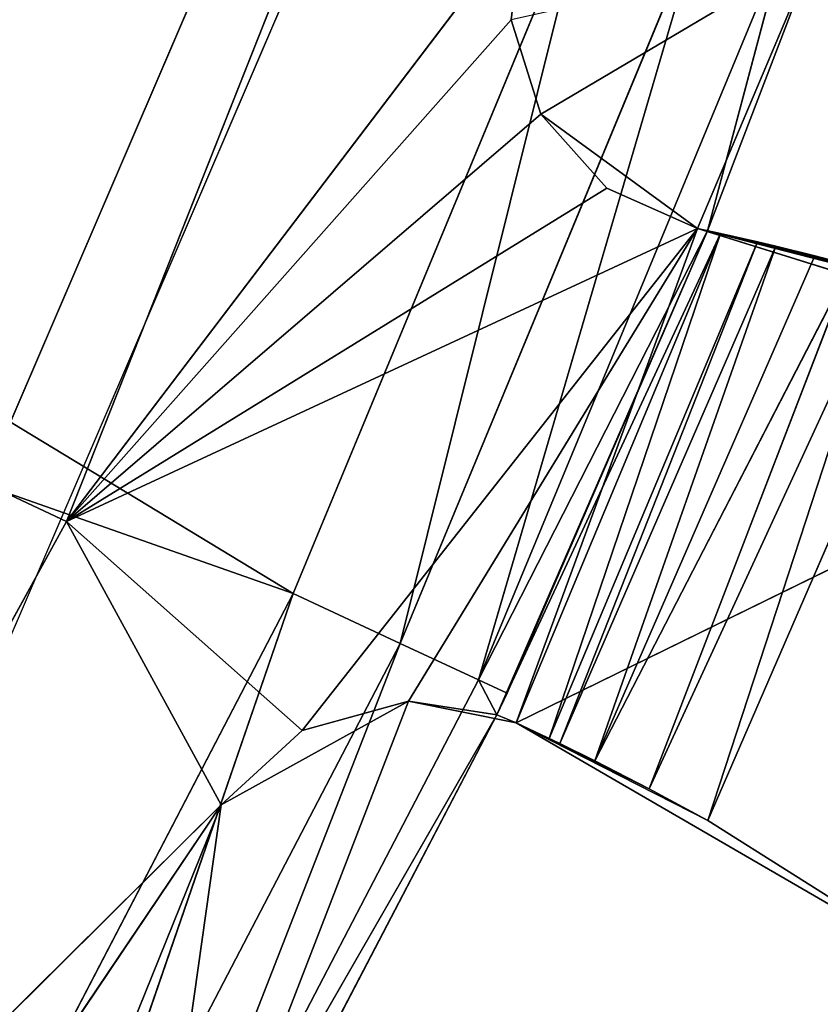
# Model space of a CAD drawing. Extents: x 0 to 110, y -110 to 0.
# Tile 1026 of 1056: x 88.28 to 91.67, y -72.8 to -68.63. Entities that reach past the tile are written whole.
import ezdxf

# ---------------------------------------------------------------- set-up
doc = ezdxf.new("R2010")
doc.units = 0
doc.header["$LTSCALE"] = 25.4
doc.layers.get('0').update_dxf_attribs({"color": 13, "linetype": 'CONTINUOUS'})

# ---------------------------------------------------------------- blocks, each defined once
blk = doc.blocks.new('REFLECTOR-LED-GU10-ES111-D')
at = {"color": 18}
for p, q in [((85.788, 56, 76.9234), (89.1344, 56, 71.9557)), ((89.1344, 46, 71.9557), (85.788, 56, 76.9234)), ((89.1344, 46, 71.9557), (85.788, 56, 76.9234)), ((85.788, 56, 76.9234), (89.1344, 56, 71.9557)), ((89.1344, 56, 71.9557), (86.2401, 56, 74.8256)), ((89.1344, 56, 71.9557), (86.2401, 56, 74.8256)), ((88.4786, 56, 70.7538), (86.2401, 56, 74.8256)), ((86.2401, 56, 74.8256), (88.4786, 47, 70.7538)), ((86.2401, 56, 74.8256), (88.4786, 47, 70.7538)), ((88.4786, 56, 70.7538), (86.2401, 56, 74.8256)), ((89.3592, 55, 67.7252), (87.8955, 56, 71.136)), ((89.3592, 55, 67.7252), (87.8955, 56, 71.136)), ((89.3592, 56, 67.7252), (87.8955, 56, 71.136)), ((89.3592, 56, 67.7252), (87.8955, 56, 71.136)), ((90.4892, 56, 69.0266), (88.4786, 56, 70.7538)), ((88.4786, 56, 70.7538), (90.7691, 56, 69.3405)), ((88.4786, 56, 70.7538), (90.7691, 56, 69.3405)), ((88.4786, 56, 70.7538), (91.1533, 56, 69.5115)), ((90.3631, 56, 68.6255), (88.4786, 56, 70.7538)), ((90.4892, 56, 69.0266), (88.4786, 56, 70.7538)), ((90.3631, 56, 68.6255), (88.4786, 56, 70.7538)), ((90.4131, 56, 68.2079), (88.4786, 56, 70.7538)), ((90.4131, 56, 68.2079), (88.4786, 56, 70.7538)), ((90.1891, 56, 66.4336), (88.4786, 56, 70.7538)), ((89.1344, 56, 71.9557), (88.4786, 56, 70.7538)), ((89.1344, 56, 71.9557), (88.4786, 56, 70.7538)), ((89.4782, 56, 71.6402), (88.4786, 56, 70.7538)), ((89.4782, 56, 71.6402), (88.4786, 56, 70.7538)), ((88.4786, 56, 70.7538), (91.1533, 56, 69.5115)), ((88.4786, 56, 70.7538), (88.4786, 47, 70.7538)), ((88.4786, 56, 70.7538), (88.4786, 47, 70.7538)), ((88.4786, 56, 70.7538), (90.1891, 47, 66.4336)), ((88.4786, 56, 70.7538), (90.1891, 47, 66.4336)), ((90.1891, 56, 66.4336), (88.4786, 56, 70.7538)), ((89.1344, 56, 71.9557), (89.4782, 56, 71.6402)), ((89.4782, 56, 71.6402), (89.1344, 46, 71.9557)), ((89.4782, 56, 71.6402), (89.1344, 46, 71.9557)), ((89.1344, 56, 71.9557), (89.4782, 56, 71.6402)), ((89.1344, 56, 71.9557), (89.1344, 46, 71.9557)), ((89.1344, 56, 71.9557), (89.1344, 46, 71.9557)), ((89.4782, 56, 71.6402), (91.1533, 56, 69.5115)), ((89.4782, 56, 71.6402), (91.1533, 56, 69.5115)), ((89.4782, 56, 71.6402), (89.9278, 56, 71.5151)), ((89.9278, 56, 71.5151), (89.4782, 46, 71.6402)), ((89.9278, 56, 71.5151), (89.4782, 46, 71.6402)), ((89.4782, 56, 71.6402), (89.9278, 56, 71.5151)), ((89.4782, 56, 71.6402), (89.4782, 46, 71.6402)), ((89.4782, 56, 71.6402), (89.4782, 46, 71.6402)), ((89.9278, 56, 71.5151), (91.1533, 56, 69.5115)), ((89.9278, 56, 71.5151), (91.1533, 56, 69.5115)), ((89.9278, 56, 71.5151), (90.3852, 56, 71.6076)), ((89.9278, 56, 71.5151), (90.3852, 56, 71.6076)), ((89.9278, 56, 71.5151), (90.3852, 53.4116, 71.6076)), ((89.9278, 56, 71.5151), (90.3852, 53.4116, 71.6076)), ((89.9278, 56, 71.5151), (90.3031, 53, 71.5738)), ((89.9278, 56, 71.5151), (90.3031, 53, 71.5738)), ((89.9278, 56, 71.5151), (89.9278, 46, 71.5151)), ((89.9278, 56, 71.5151), (89.9278, 46, 71.5151)), ((90.4892, 56, 69.0266), (90.3631, 56, 68.6255)), ((90.3631, 56, 68.6255), (90.4131, 56, 68.2079)), ((90.3631, 56, 68.6255), (90.4131, 56, 68.2079)), ((90.3631, 56, 68.6255), (90.3631, 46, 68.6255)), ((90.3631, 56, 68.6255), (90.3631, 46, 68.6255)), ((90.3631, 56, 68.6255), (90.4892, 46, 69.0266)), ((90.3631, 56, 68.6255), (90.4892, 46, 69.0266)), ((90.4892, 56, 69.0266), (90.3631, 56, 68.6255)), ((91.1533, 56, 69.5115), (90.3852, 56, 71.6076)), ((90.3852, 56, 71.6076), (93.2994, 56, 70.1785)), ((90.3852, 56, 71.6076), (93.2994, 56, 70.1785)), ((90.3852, 56, 71.6076), (92.3112, 56, 72.7258)), ((91.1533, 56, 69.5115), (90.3852, 56, 71.6076)), ((90.3852, 53.4116, 71.6076), (90.3852, 56, 71.6076)), ((90.5246, 53.6532, 71.6734), (90.3852, 56, 71.6076)), ((90.3852, 53.4116, 71.6076), (90.3852, 56, 71.6076)), ((90.5246, 53.6532, 71.6734), (90.3852, 56, 71.6076)), ((90.5697, 53.7071, 71.6952), (90.3852, 56, 71.6076)), ((90.5697, 53.7071, 71.6952), (90.3852, 56, 71.6076)), ((90.7178, 53.8404, 71.7683), (90.3852, 56, 71.6076)), ((90.3852, 56, 71.6076), (92.3112, 56, 72.7258)), ((90.3852, 56, 71.6076), (91.1972, 54, 72.0223)), ((90.3852, 56, 71.6076), (91.1972, 54, 72.0223)), ((90.3852, 56, 71.6076), (90.9487, 53.9593, 71.8872)), ((90.3852, 56, 71.6076), (90.9487, 53.9593, 71.8872)), ((90.7178, 53.8404, 71.7683), (90.3852, 56, 71.6076)), ((90.7691, 56, 69.3405), (90.4892, 56, 69.0266)), ((90.4892, 56, 69.0266), (90.4892, 46, 69.0266)), ((90.4892, 56, 69.0266), (90.4892, 46, 69.0266)), ((90.4892, 56, 69.0266), (90.7691, 46, 69.3405)), ((90.4892, 56, 69.0266), (90.7691, 46, 69.3405)), ((90.7691, 56, 69.3405), (90.4892, 56, 69.0266)), ((91.1533, 56, 69.5115), (90.7691, 56, 69.3405)), ((90.7691, 56, 69.3405), (90.7691, 46, 69.3405)), ((90.7691, 56, 69.3405), (90.7691, 46, 69.3405)), ((90.7691, 56, 69.3405), (91.1533, 46, 69.5115)), ((90.7691, 56, 69.3405), (91.1533, 46, 69.5115)), ((91.1533, 56, 69.5115), (90.7691, 56, 69.3405)), ((93.2994, 56, 70.1785), (91.1533, 56, 69.5115)), ((92.1721, 54, 69.7729), (91.1533, 56, 69.5115)), ((91.1533, 56, 69.5115), (93.2994, 54, 70.1785)), ((92.1721, 54, 69.7729), (91.1533, 56, 69.5115)), ((91.9522, 53.9736, 69.7083), (91.1533, 56, 69.5115)), ((91.9522, 53.9736, 69.7083), (91.1533, 56, 69.5115)), ((91.8023, 53.9239, 69.6669), (91.1533, 56, 69.5115)), ((91.6503, 53.8425, 69.6271), (91.1533, 56, 69.5115)), ((91.8023, 53.9239, 69.6669), (91.1533, 56, 69.5115)), ((91.6503, 53.8425, 69.6271), (91.1533, 56, 69.5115)), ((91.4853, 53.7072, 69.5862), (91.1533, 56, 69.5115)), ((91.4853, 53.7072, 69.5862), (91.1533, 56, 69.5115)), ((91.4079, 53.6186, 69.5679), (91.1533, 56, 69.5115)), ((91.1533, 46, 69.5115), (91.1533, 56, 69.5115)), ((91.1533, 56, 69.5115), (91.196, 53, 69.5206)), ((91.1533, 56, 69.5115), (91.196, 53, 69.5206)), ((91.1533, 56, 69.5115), (91.2508, 53.3277, 69.5324)), ((91.1533, 56, 69.5115), (91.2508, 53.3277, 69.5324)), ((91.4079, 53.6186, 69.5679), (91.1533, 56, 69.5115)), ((93.2994, 56, 70.1785), (91.1533, 56, 69.5115)), ((91.1533, 56, 69.5115), (93.2994, 54, 70.1785)), ((91.1533, 46, 69.5115), (91.1533, 56, 69.5115)), ((92.3112, 56, 72.7258), (91.1972, 54, 72.0223)), ((92.3112, 56, 72.7258), (91.1972, 54, 72.0223)), ((87.8955, 55, 71.136), (89.3592, 55, 67.7252)), ((87.8955, 55, 71.136), (89.3592, 55, 67.7252)), ((91.1972, 54, 72.0223), (90.9487, 53.9593, 71.8872)), ((91.1972, 54, 72.0223), (90.9487, 53.9593, 71.8872)), ((92.3112, 54, 72.7258), (91.1972, 54, 72.0223)), ((91.1972, 54, 72.0223), (92.1721, 54, 69.7729)), ((91.1972, 54, 72.0223), (92.1721, 54, 69.7729)), ((91.1972, 54, 72.0223), (91.9522, 53.9736, 69.7083)), ((91.1972, 54, 72.0223), (91.9522, 53.9736, 69.7083)), ((92.3112, 54, 72.7258), (91.1972, 54, 72.0223)), ((90.9487, 53.9593, 71.8872), (90.7178, 53.8404, 71.7683)), ((90.9487, 53.9593, 71.8872), (90.7178, 53.8404, 71.7683)), ((90.9487, 53.9593, 71.8872), (91.9522, 53.9736, 69.7083)), ((90.9487, 53.9593, 71.8872), (91.9522, 53.9736, 69.7083)), ((90.9487, 53.9593, 71.8872), (91.8023, 53.9239, 69.6669)), ((90.9487, 53.9593, 71.8872), (91.8023, 53.9239, 69.6669)), ((90.7178, 53.8404, 71.7683), (91.8023, 53.9239, 69.6669)), ((90.7178, 53.8404, 71.7683), (91.8023, 53.9239, 69.6669)), ((91.6503, 53.8425, 69.6271), (91.8023, 53.9239, 69.6669)), ((91.6503, 53.8425, 69.6271), (91.8023, 53.9239, 69.6669)), ((90.7178, 53.8404, 71.7683), (90.5697, 53.7071, 71.6952)), ((90.7178, 53.8404, 71.7683), (90.5697, 53.7071, 71.6952)), ((90.7178, 53.8404, 71.7683), (91.6503, 53.8425, 69.6271)), ((90.7178, 53.8404, 71.7683), (91.6503, 53.8425, 69.6271)), ((91.4853, 53.7072, 69.5862), (90.7178, 53.8404, 71.7683)), ((91.4853, 53.7072, 69.5862), (90.7178, 53.8404, 71.7683)), ((91.4853, 53.7072, 69.5862), (91.6503, 53.8425, 69.6271)), ((91.4853, 53.7072, 69.5862), (91.6503, 53.8425, 69.6271)), ((90.5697, 53.7071, 71.6952), (90.5246, 53.6532, 71.6734)), ((90.5697, 53.7071, 71.6952), (90.5246, 53.6532, 71.6734)), ((91.4853, 53.7072, 69.5862), (90.5697, 53.7071, 71.6952)), ((91.4853, 53.7072, 69.5862), (90.5697, 53.7071, 71.6952)), ((91.4079, 53.6186, 69.5679), (90.5697, 53.7071, 71.6952)), ((91.4079, 53.6186, 69.5679), (90.5697, 53.7071, 71.6952)), ((91.4079, 53.6186, 69.5679), (91.4853, 53.7072, 69.5862)), ((91.4079, 53.6186, 69.5679), (91.4853, 53.7072, 69.5862)), ((90.5246, 53.6532, 71.6734), (90.3852, 53.4116, 71.6076)), ((90.5246, 53.6532, 71.6734), (90.3852, 53.4116, 71.6076)), ((91.2508, 53.3277, 69.5324), (90.5246, 53.6532, 71.6734)), ((91.2508, 53.3277, 69.5324), (90.5246, 53.6532, 71.6734)), ((91.4079, 53.6186, 69.5679), (90.5246, 53.6532, 71.6734)), ((91.4079, 53.6186, 69.5679), (90.5246, 53.6532, 71.6734)), ((91.2508, 53.3277, 69.5324), (91.4079, 53.6186, 69.5679)), ((91.2508, 53.3277, 69.5324), (91.4079, 53.6186, 69.5679)), ((90.3852, 53.4116, 71.6076), (90.3031, 53, 71.5738)), ((90.3852, 53.4116, 71.6076), (90.3031, 53, 71.5738)), ((91.2508, 53.3277, 69.5324), (90.3852, 53.4116, 71.6076)), ((91.2508, 53.3277, 69.5324), (90.3852, 53.4116, 71.6076)), ((91.2508, 53.3277, 69.5324), (90.3031, 53, 71.5738)), ((91.2508, 53.3277, 69.5324), (90.3031, 53, 71.5738)), ((91.196, 53, 69.5206), (91.2508, 53.3277, 69.5324)), ((91.196, 53, 69.5206), (91.2508, 53.3277, 69.5324)), ((90.3031, 53, 71.5738), (89.9278, 46, 71.5151)), ((90.3031, 53, 71.5738), (89.9278, 46, 71.5151)), ((91.196, 53, 69.5206), (90.3031, 53, 71.5738)), ((90.3031, 53, 71.5738), (90.346, 46, 71.4821)), ((90.3031, 53, 71.5738), (90.346, 46, 71.4821)), ((90.3031, 53, 71.5738), (90.3031, 46, 71.5738)), ((91.196, 53, 69.5206), (90.3031, 53, 71.5738)), ((90.3031, 53, 71.5738), (90.3031, 46, 71.5738)), ((91.196, 53, 69.5206), (90.346, 46, 71.4821)), ((91.196, 53, 69.5206), (90.346, 46, 71.4821)), ((91.1533, 46, 69.5115), (91.196, 53, 69.5206)), ((91.1533, 46, 69.5115), (91.196, 53, 69.5206)), ((91.196, 46, 69.5206), (91.196, 53, 69.5206)), ((91.196, 46, 69.5206), (91.196, 53, 69.5206)), ((88.4786, 47, 70.7538), (55, 47, 55)), ((88.4786, 47, 70.7538), (55, 47, 55)), ((88.4786, 47, 70.7538), (86.2401, 47, 74.8256)), ((88.4786, 47, 70.7538), (86.2401, 47, 74.8256)), ((90.1891, 47, 66.4336), (88.4786, 47, 70.7538)), ((90.1891, 47, 66.4336), (88.4786, 47, 70.7538)), ((85.788, 46, 76.9234), (89.1344, 46, 71.9557)), ((85.788, 46, 76.9234), (89.1344, 46, 71.9557)), ((89.1344, 46, 71.9557), (86.9469, 46, 77.3695)), ((89.1344, 46, 71.9557), (86.9469, 46, 77.3695)), ((90.3031, 46, 71.5738), (88.659, 45.5, 74.433)), ((90.3031, 46, 71.5738), (88.659, 45.5, 74.433)), ((90.3031, 46, 71.5738), (88.775, 46, 74.5)), ((89.9278, 46, 71.5151), (88.775, 46, 74.5)), ((90.3031, 46, 71.5738), (88.775, 46, 74.5)), ((89.9278, 46, 71.5151), (88.775, 46, 74.5)), ((89.1344, 46, 71.9557), (88.775, 46, 74.5)), ((89.1344, 46, 71.9557), (88.775, 46, 74.5)), ((89.1344, 46, 71.9557), (89.4782, 46, 71.6402)), ((89.1344, 46, 71.9557), (89.4782, 46, 71.6402)), ((89.1344, 46, 71.9557), (89.9278, 46, 71.5151)), ((89.1344, 46, 71.9557), (89.9278, 46, 71.5151)), ((89.4782, 46, 71.6402), (89.9278, 46, 71.5151)), ((89.4782, 46, 71.6402), (89.9278, 46, 71.5151)), ((89.9278, 46, 71.5151), (90.3031, 46, 71.5738)), ((89.9278, 46, 71.5151), (90.3031, 46, 71.5738)), ((91.196, 46, 69.5206), (90.2246, 45.5, 71.4255)), ((90.346, 46, 71.4821), (90.2246, 45.5, 71.4255)), ((91.196, 46, 69.5206), (90.2246, 45.5, 71.4255)), ((90.346, 46, 71.4821), (90.2246, 45.5, 71.4255)), ((90.3031, 46, 71.5738), (90.2246, 45.5, 71.4255)), ((90.3031, 46, 71.5738), (90.2246, 45.5, 71.4255)), ((90.3031, 46, 71.5738), (90.346, 46, 71.4821)), ((90.3031, 46, 71.5738), (90.346, 46, 71.4821)), ((90.346, 46, 71.4821), (91.196, 46, 69.5206)), ((90.346, 46, 71.4821), (91.196, 46, 69.5206)), ((90.4892, 46, 69.0266), (90.3631, 46, 68.6255)), ((90.4892, 46, 69.0266), (90.3631, 46, 68.6255)), ((90.7691, 46, 69.3405), (90.4892, 46, 69.0266)), ((91.1533, 46, 69.5115), (90.4892, 46, 69.0266)), ((90.7691, 46, 69.3405), (90.4892, 46, 69.0266)), ((91.1533, 46, 69.5115), (90.4892, 46, 69.0266)), ((91.648, 46, 68.3388), (90.4892, 46, 69.0266)), ((91.648, 46, 68.3388), (90.4892, 46, 69.0266)), ((91.1533, 46, 69.5115), (90.7691, 46, 69.3405)), ((91.1533, 46, 69.5115), (90.7691, 46, 69.3405)), ((91.196, 46, 69.5206), (91.1533, 46, 69.5115)), ((91.196, 46, 69.5206), (91.1533, 46, 69.5115)), ((91.648, 46, 68.3388), (91.1533, 46, 69.5115)), ((91.648, 46, 68.3388), (91.1533, 46, 69.5115)), ((91.648, 46, 68.3388), (91.196, 46, 69.5206)), ((91.196, 46, 69.5206), (91.5221, 45.5, 68.293)), ((91.196, 46, 69.5206), (91.5221, 45.5, 68.293)), ((91.648, 46, 68.3388), (91.196, 46, 69.5206)), ((88.659, 45.5, 74.433), (90.2246, 45.5, 71.4255)), ((89.8929, 45.134, 71.2708), (88.659, 45.5, 74.433)), ((89.8929, 45.134, 71.2708), (88.659, 45.5, 74.433)), ((88.659, 45.5, 74.433), (90.2246, 45.5, 71.4255)), ((89.8929, 45.134, 71.2708), (90.2246, 45.5, 71.4255)), ((89.8929, 45.134, 71.2708), (90.2246, 45.5, 71.4255)), ((90.2246, 45.5, 71.4255), (91.5221, 45.5, 68.293)), ((91.1782, 45.134, 68.1678), (90.2246, 45.5, 71.4255)), ((91.1782, 45.134, 68.1678), (90.2246, 45.5, 71.4255)), ((90.2246, 45.5, 71.4255), (91.5221, 45.5, 68.293)), ((88.342, 45.134, 74.25), (89.8929, 45.134, 71.2708)), ((89.4397, 45, 71.0595), (88.342, 45.134, 74.25)), ((89.4397, 45, 71.0595), (88.342, 45.134, 74.25)), ((88.342, 45.134, 74.25), (89.8929, 45.134, 71.2708)), ((89.4397, 45, 71.0595), (89.8929, 45.134, 71.2708)), ((89.4397, 45, 71.0595), (89.8929, 45.134, 71.2708)), ((89.8929, 45.134, 71.2708), (91.1782, 45.134, 68.1678)), ((90.7083, 45, 67.9968), (89.8929, 45.134, 71.2708)), ((90.7083, 45, 67.9968), (89.8929, 45.134, 71.2708)), ((89.8929, 45.134, 71.2708), (91.1782, 45.134, 68.1678)), ((89.4397, 45, 71.0595), (77.0878, 45, 66.7102)), ((89.4397, 45, 71.0595), (77.0878, 45, 66.7102)), ((78.2244, 45, 64.2535), (89.4397, 45, 71.0595)), ((78.2244, 45, 64.2535), (89.4397, 45, 71.0595)), ((89.4397, 45, 71.0595), (87.909, 45, 74)), ((89.4397, 45, 71.0595), (87.909, 45, 74)), ((90.7083, 45, 67.9968), (89.4397, 45, 71.0595)), ((90.7083, 45, 67.9968), (89.4397, 45, 71.0595))]:
    blk.add_line(p, q, dxfattribs=at)
at = {"color": 7}
blk.add_line((88.2188, 47.5, 71.2946), (89.6968, 47.5, 67.8503), dxfattribs=at)
at = {"color": 18}
mesh = blk.add_polyface(dxfattribs=at)
corners = [(87.8955, 56, 71.136), (89.3592, 56, 67.7252), (85.1917, 56, 67.0295)]
mesh.append_faces([[corners[k] for k in face] for face in [(0, 1, 2)]], dxfattribs={"color": 18})
mesh = blk.add_polyface(dxfattribs=at)
corners = [(85.788, 56, 76.9234), (89.1344, 56, 71.9557), (86.2401, 56, 74.8256)]
mesh.append_faces([[corners[k] for k in face] for face in [(0, 1, 2)]], dxfattribs={"color": 18})
mesh = blk.add_polyface(dxfattribs=at)
corners = [(85.788, 56, 76.9234), (85.788, 46, 76.9234), (89.1344, 46, 71.9557)]
mesh.append_faces([[corners[k] for k in face] for face in [(0, 1, 2)]], dxfattribs={"color": 18})
mesh = blk.add_polyface(dxfattribs=at)
corners = [(85.788, 56, 76.9234), (89.1344, 46, 71.9557), (89.1344, 56, 71.9557)]
mesh.append_faces([[corners[k] for k in face] for face in [(0, 1, 2)]], dxfattribs={"color": 18})
mesh = blk.add_polyface(dxfattribs=at)
corners = [(86.2401, 56, 74.8256), (89.1344, 56, 71.9557), (88.4786, 56, 70.7538)]
mesh.append_faces([[corners[k] for k in face] for face in [(0, 1, 2)]], dxfattribs={"color": 18})
mesh = blk.add_polyface(dxfattribs=at)
corners = [(86.2401, 56, 74.8256), (88.4786, 47, 70.7538), (86.2401, 47, 74.8256)]
mesh.append_faces([[corners[k] for k in face] for face in [(0, 1, 2)]], dxfattribs={"color": 18})
mesh = blk.add_polyface(dxfattribs=at)
corners = [(88.4786, 56, 70.7538), (88.4786, 47, 70.7538), (86.2401, 56, 74.8256)]
mesh.append_faces([[corners[k] for k in face] for face in [(0, 1, 2)]], dxfattribs={"color": 18})
mesh = blk.add_polyface(dxfattribs=at)
corners = [(87.8955, 56, 71.136), (87.8955, 55, 71.136), (89.3592, 55, 67.7252)]
mesh.append_faces([[corners[k] for k in face] for face in [(0, 1, 2)]], dxfattribs={"color": 18})
mesh = blk.add_polyface(dxfattribs=at)
corners = [(87.8955, 56, 71.136), (89.3592, 55, 67.7252), (89.3592, 56, 67.7252)]
mesh.append_faces([[corners[k] for k in face] for face in [(0, 1, 2)]], dxfattribs={"color": 18})
mesh = blk.add_polyface(dxfattribs=at)
corners = [(88.4786, 56, 70.7538), (90.7691, 56, 69.3405), (90.4892, 56, 69.0266)]
mesh.append_faces([[corners[k] for k in face] for face in [(0, 1, 2)]], dxfattribs={"color": 18})
mesh = blk.add_polyface(dxfattribs=at)
corners = [(88.4786, 56, 70.7538), (91.1533, 56, 69.5115), (90.7691, 56, 69.3405)]
mesh.append_faces([[corners[k] for k in face] for face in [(0, 1, 2)]], dxfattribs={"color": 18})
mesh = blk.add_polyface(dxfattribs=at)
corners = [(88.4786, 56, 70.7538), (90.4892, 56, 69.0266), (90.3631, 56, 68.6255)]
mesh.append_faces([[corners[k] for k in face] for face in [(0, 1, 2)]], dxfattribs={"color": 18})
mesh = blk.add_polyface(dxfattribs=at)
corners = [(88.4786, 56, 70.7538), (90.3631, 56, 68.6255), (90.4131, 56, 68.2079)]
mesh.append_faces([[corners[k] for k in face] for face in [(0, 1, 2)]], dxfattribs={"color": 18})
mesh = blk.add_polyface(dxfattribs=at)
corners = [(88.4786, 56, 70.7538), (90.4131, 56, 68.2079), (90.1891, 56, 66.4336)]
mesh.append_faces([[corners[k] for k in face] for face in [(0, 1, 2)]], dxfattribs={"color": 18})
mesh = blk.add_polyface(dxfattribs=at)
corners = [(89.1344, 56, 71.9557), (89.4782, 56, 71.6402), (88.4786, 56, 70.7538)]
mesh.append_faces([[corners[k] for k in face] for face in [(0, 1, 2)]], dxfattribs={"color": 18})
mesh = blk.add_polyface(dxfattribs=at)
corners = [(89.4782, 56, 71.6402), (91.1533, 56, 69.5115), (88.4786, 56, 70.7538)]
mesh.append_faces([[corners[k] for k in face] for face in [(0, 1, 2)]], dxfattribs={"color": 18})
mesh = blk.add_polyface(dxfattribs=at)
corners = [(88.4786, 56, 70.7538), (90.1891, 47, 66.4336), (88.4786, 47, 70.7538)]
mesh.append_faces([[corners[k] for k in face] for face in [(0, 1, 2)]], dxfattribs={"color": 18})
mesh = blk.add_polyface(dxfattribs=at)
corners = [(90.1891, 56, 66.4336), (90.1891, 47, 66.4336), (88.4786, 56, 70.7538)]
mesh.append_faces([[corners[k] for k in face] for face in [(0, 1, 2)]], dxfattribs={"color": 18})
mesh = blk.add_polyface(dxfattribs=at)
corners = [(89.4782, 56, 71.6402), (89.1344, 46, 71.9557), (89.4782, 46, 71.6402)]
mesh.append_faces([[corners[k] for k in face] for face in [(0, 1, 2)]], dxfattribs={"color": 18})
mesh = blk.add_polyface(dxfattribs=at)
corners = [(89.4782, 56, 71.6402), (89.1344, 56, 71.9557), (89.1344, 46, 71.9557)]
mesh.append_faces([[corners[k] for k in face] for face in [(0, 1, 2)]], dxfattribs={"color": 18})
mesh = blk.add_polyface(dxfattribs=at)
corners = [(89.4782, 56, 71.6402), (89.9278, 56, 71.5151), (91.1533, 56, 69.5115)]
mesh.append_faces([[corners[k] for k in face] for face in [(0, 1, 2)]], dxfattribs={"color": 18})
mesh = blk.add_polyface(dxfattribs=at)
corners = [(89.9278, 56, 71.5151), (89.4782, 46, 71.6402), (89.9278, 46, 71.5151)]
mesh.append_faces([[corners[k] for k in face] for face in [(0, 1, 2)]], dxfattribs={"color": 18})
mesh = blk.add_polyface(dxfattribs=at)
corners = [(89.9278, 56, 71.5151), (89.4782, 56, 71.6402), (89.4782, 46, 71.6402)]
mesh.append_faces([[corners[k] for k in face] for face in [(0, 1, 2)]], dxfattribs={"color": 18})
mesh = blk.add_polyface(dxfattribs=at)
corners = [(90.3852, 56, 71.6076), (91.1533, 56, 69.5115), (89.9278, 56, 71.5151)]
mesh.append_faces([[corners[k] for k in face] for face in [(0, 1, 2)]], dxfattribs={"color": 18})
mesh = blk.add_polyface(dxfattribs=at)
corners = [(90.3852, 56, 71.6076), (89.9278, 56, 71.5151), (90.3852, 53.4116, 71.6076)]
mesh.append_faces([[corners[k] for k in face] for face in [(0, 1, 2)]], dxfattribs={"color": 18})
mesh = blk.add_polyface(dxfattribs=at)
corners = [(90.3852, 53.4116, 71.6076), (89.9278, 56, 71.5151), (90.3031, 53, 71.5738)]
mesh.append_faces([[corners[k] for k in face] for face in [(0, 1, 2)]], dxfattribs={"color": 18})
mesh = blk.add_polyface(dxfattribs=at)
corners = [(90.3031, 53, 71.5738), (89.9278, 56, 71.5151), (89.9278, 46, 71.5151)]
mesh.append_faces([[corners[k] for k in face] for face in [(0, 1, 2)]], dxfattribs={"color": 18})
mesh = blk.add_polyface(dxfattribs=at)
corners = [(90.3631, 56, 68.6255), (90.3631, 46, 68.6255), (90.4131, 56, 68.2079)]
mesh.append_faces([[corners[k] for k in face] for face in [(0, 1, 2)]], dxfattribs={"color": 18})
mesh = blk.add_polyface(dxfattribs=at)
corners = [(90.3631, 56, 68.6255), (90.4892, 46, 69.0266), (90.3631, 46, 68.6255)]
mesh.append_faces([[corners[k] for k in face] for face in [(0, 1, 2)]], dxfattribs={"color": 18})
mesh = blk.add_polyface(dxfattribs=at)
corners = [(90.4892, 56, 69.0266), (90.4892, 46, 69.0266), (90.3631, 56, 68.6255)]
mesh.append_faces([[corners[k] for k in face] for face in [(0, 1, 2)]], dxfattribs={"color": 18})
mesh = blk.add_polyface(dxfattribs=at)
corners = [(90.3852, 56, 71.6076), (93.2994, 56, 70.1785), (91.1533, 56, 69.5115)]
mesh.append_faces([[corners[k] for k in face] for face in [(0, 1, 2)]], dxfattribs={"color": 18})
mesh = blk.add_polyface(dxfattribs=at)
corners = [(92.3112, 56, 72.7258), (93.2994, 56, 70.1785), (90.3852, 56, 71.6076)]
mesh.append_faces([[corners[k] for k in face] for face in [(0, 1, 2)]], dxfattribs={"color": 18})
mesh = blk.add_polyface(dxfattribs=at)
corners = [(90.5246, 53.6532, 71.6734), (90.3852, 56, 71.6076), (90.3852, 53.4116, 71.6076)]
mesh.append_faces([[corners[k] for k in face] for face in [(0, 1, 2)]], dxfattribs={"color": 18})
mesh = blk.add_polyface(dxfattribs=at)
corners = [(90.5697, 53.7071, 71.6952), (90.3852, 56, 71.6076), (90.5246, 53.6532, 71.6734)]
mesh.append_faces([[corners[k] for k in face] for face in [(0, 1, 2)]], dxfattribs={"color": 18})
mesh = blk.add_polyface(dxfattribs=at)
corners = [(90.7178, 53.8404, 71.7683), (90.3852, 56, 71.6076), (90.5697, 53.7071, 71.6952)]
mesh.append_faces([[corners[k] for k in face] for face in [(0, 1, 2)]], dxfattribs={"color": 18})
mesh = blk.add_polyface(dxfattribs=at)
corners = [(92.3112, 56, 72.7258), (90.3852, 56, 71.6076), (91.1972, 54, 72.0223)]
mesh.append_faces([[corners[k] for k in face] for face in [(0, 1, 2)]], dxfattribs={"color": 18})
mesh = blk.add_polyface(dxfattribs=at)
corners = [(91.1972, 54, 72.0223), (90.3852, 56, 71.6076), (90.9487, 53.9593, 71.8872)]
mesh.append_faces([[corners[k] for k in face] for face in [(0, 1, 2)]], dxfattribs={"color": 18})
mesh = blk.add_polyface(dxfattribs=at)
corners = [(90.9487, 53.9593, 71.8872), (90.3852, 56, 71.6076), (90.7178, 53.8404, 71.7683)]
mesh.append_faces([[corners[k] for k in face] for face in [(0, 1, 2)]], dxfattribs={"color": 18})
mesh = blk.add_polyface(dxfattribs=at)
corners = [(90.4892, 56, 69.0266), (90.7691, 46, 69.3405), (90.4892, 46, 69.0266)]
mesh.append_faces([[corners[k] for k in face] for face in [(0, 1, 2)]], dxfattribs={"color": 18})
mesh = blk.add_polyface(dxfattribs=at)
corners = [(90.7691, 56, 69.3405), (90.7691, 46, 69.3405), (90.4892, 56, 69.0266)]
mesh.append_faces([[corners[k] for k in face] for face in [(0, 1, 2)]], dxfattribs={"color": 18})
mesh = blk.add_polyface(dxfattribs=at)
corners = [(91.1533, 46, 69.5115), (90.7691, 46, 69.3405), (90.7691, 56, 69.3405)]
mesh.append_faces([[corners[k] for k in face] for face in [(0, 1, 2)]], dxfattribs={"color": 18})
mesh = blk.add_polyface(dxfattribs=at)
corners = [(91.1533, 46, 69.5115), (90.7691, 56, 69.3405), (91.1533, 56, 69.5115)]
mesh.append_faces([[corners[k] for k in face] for face in [(0, 1, 2)]], dxfattribs={"color": 18})
mesh = blk.add_polyface(dxfattribs=at)
corners = [(93.2994, 54, 70.1785), (92.1721, 54, 69.7729), (91.1533, 56, 69.5115)]
mesh.append_faces([[corners[k] for k in face] for face in [(0, 1, 2)]], dxfattribs={"color": 18})
mesh = blk.add_polyface(dxfattribs=at)
corners = [(92.1721, 54, 69.7729), (91.9522, 53.9736, 69.7083), (91.1533, 56, 69.5115)]
mesh.append_faces([[corners[k] for k in face] for face in [(0, 1, 2)]], dxfattribs={"color": 18})
mesh = blk.add_polyface(dxfattribs=at)
corners = [(91.9522, 53.9736, 69.7083), (91.8023, 53.9239, 69.6669), (91.1533, 56, 69.5115)]
mesh.append_faces([[corners[k] for k in face] for face in [(0, 1, 2)]], dxfattribs={"color": 18})
mesh = blk.add_polyface(dxfattribs=at)
corners = [(91.8023, 53.9239, 69.6669), (91.6503, 53.8425, 69.6271), (91.1533, 56, 69.5115)]
mesh.append_faces([[corners[k] for k in face] for face in [(0, 1, 2)]], dxfattribs={"color": 18})
mesh = blk.add_polyface(dxfattribs=at)
corners = [(91.6503, 53.8425, 69.6271), (91.4853, 53.7072, 69.5862), (91.1533, 56, 69.5115)]
mesh.append_faces([[corners[k] for k in face] for face in [(0, 1, 2)]], dxfattribs={"color": 18})
mesh = blk.add_polyface(dxfattribs=at)
corners = [(91.4853, 53.7072, 69.5862), (91.4079, 53.6186, 69.5679), (91.1533, 56, 69.5115)]
mesh.append_faces([[corners[k] for k in face] for face in [(0, 1, 2)]], dxfattribs={"color": 18})
mesh = blk.add_polyface(dxfattribs=at)
corners = [(91.196, 53, 69.5206), (91.1533, 46, 69.5115), (91.1533, 56, 69.5115)]
mesh.append_faces([[corners[k] for k in face] for face in [(0, 1, 2)]], dxfattribs={"color": 18})
mesh = blk.add_polyface(dxfattribs=at)
corners = [(91.2508, 53.3277, 69.5324), (91.196, 53, 69.5206), (91.1533, 56, 69.5115)]
mesh.append_faces([[corners[k] for k in face] for face in [(0, 1, 2)]], dxfattribs={"color": 18})
mesh = blk.add_polyface(dxfattribs=at)
corners = [(91.4079, 53.6186, 69.5679), (91.2508, 53.3277, 69.5324), (91.1533, 56, 69.5115)]
mesh.append_faces([[corners[k] for k in face] for face in [(0, 1, 2)]], dxfattribs={"color": 18})
mesh = blk.add_polyface(dxfattribs=at)
corners = [(93.2994, 54, 70.1785), (91.1533, 56, 69.5115), (93.2994, 56, 70.1785)]
mesh.append_faces([[corners[k] for k in face] for face in [(0, 1, 2)]], dxfattribs={"color": 18})
mesh = blk.add_polyface(dxfattribs=at)
corners = [(92.3112, 56, 72.7258), (91.1972, 54, 72.0223), (92.3112, 54, 72.7258)]
mesh.append_faces([[corners[k] for k in face] for face in [(0, 1, 2)]], dxfattribs={"color": 18})
mesh = blk.add_polyface(dxfattribs=at)
corners = [(83.7141, 55, 70.2233), (85.1917, 55, 67.0295), (89.3592, 55, 67.7252)]
mesh.append_faces([[corners[k] for k in face] for face in [(0, 1, 2)]], dxfattribs={"color": 18})
mesh = blk.add_polyface(dxfattribs=at)
corners = [(87.8955, 55, 71.136), (83.7141, 55, 70.2233), (89.3592, 55, 67.7252)]
mesh.append_faces([[corners[k] for k in face] for face in [(0, 1, 2)]], dxfattribs={"color": 18})
mesh = blk.add_polyface(dxfattribs=at)
corners = [(91.1972, 54, 72.0223), (90.9487, 53.9593, 71.8872), (91.9522, 53.9736, 69.7083)]
mesh.append_faces([[corners[k] for k in face] for face in [(0, 1, 2)]], dxfattribs={"color": 18})
mesh = blk.add_polyface(dxfattribs=at)
corners = [(92.3112, 54, 72.7258), (91.1972, 54, 72.0223), (92.1721, 54, 69.7729)]
mesh.append_faces([[corners[k] for k in face] for face in [(0, 1, 2)]], dxfattribs={"color": 18})
mesh = blk.add_polyface(dxfattribs=at)
corners = [(91.1972, 54, 72.0223), (91.9522, 53.9736, 69.7083), (92.1721, 54, 69.7729)]
mesh.append_faces([[corners[k] for k in face] for face in [(0, 1, 2)]], dxfattribs={"color": 18})
mesh = blk.add_polyface(dxfattribs=at)
corners = [(90.9487, 53.9593, 71.8872), (90.7178, 53.8404, 71.7683), (91.8023, 53.9239, 69.6669)]
mesh.append_faces([[corners[k] for k in face] for face in [(0, 1, 2)]], dxfattribs={"color": 18})
mesh = blk.add_polyface(dxfattribs=at)
corners = [(90.9487, 53.9593, 71.8872), (91.8023, 53.9239, 69.6669), (91.9522, 53.9736, 69.7083)]
mesh.append_faces([[corners[k] for k in face] for face in [(0, 1, 2)]], dxfattribs={"color": 18})
mesh = blk.add_polyface(dxfattribs=at)
corners = [(90.7178, 53.8404, 71.7683), (91.6503, 53.8425, 69.6271), (91.8023, 53.9239, 69.6669)]
mesh.append_faces([[corners[k] for k in face] for face in [(0, 1, 2)]], dxfattribs={"color": 18})
mesh = blk.add_polyface(dxfattribs=at)
corners = [(90.7178, 53.8404, 71.7683), (90.5697, 53.7071, 71.6952), (91.4853, 53.7072, 69.5862)]
mesh.append_faces([[corners[k] for k in face] for face in [(0, 1, 2)]], dxfattribs={"color": 18})
mesh = blk.add_polyface(dxfattribs=at)
corners = [(90.7178, 53.8404, 71.7683), (91.4853, 53.7072, 69.5862), (91.6503, 53.8425, 69.6271)]
mesh.append_faces([[corners[k] for k in face] for face in [(0, 1, 2)]], dxfattribs={"color": 18})
mesh = blk.add_polyface(dxfattribs=at)
corners = [(90.5697, 53.7071, 71.6952), (90.5246, 53.6532, 71.6734), (91.4079, 53.6186, 69.5679)]
mesh.append_faces([[corners[k] for k in face] for face in [(0, 1, 2)]], dxfattribs={"color": 18})
mesh = blk.add_polyface(dxfattribs=at)
corners = [(91.4853, 53.7072, 69.5862), (90.5697, 53.7071, 71.6952), (91.4079, 53.6186, 69.5679)]
mesh.append_faces([[corners[k] for k in face] for face in [(0, 1, 2)]], dxfattribs={"color": 18})
mesh = blk.add_polyface(dxfattribs=at)
corners = [(90.5246, 53.6532, 71.6734), (90.3852, 53.4116, 71.6076), (91.2508, 53.3277, 69.5324)]
mesh.append_faces([[corners[k] for k in face] for face in [(0, 1, 2)]], dxfattribs={"color": 18})
mesh = blk.add_polyface(dxfattribs=at)
corners = [(90.5246, 53.6532, 71.6734), (91.2508, 53.3277, 69.5324), (91.4079, 53.6186, 69.5679)]
mesh.append_faces([[corners[k] for k in face] for face in [(0, 1, 2)]], dxfattribs={"color": 18})
mesh = blk.add_polyface(dxfattribs=at)
corners = [(90.3852, 53.4116, 71.6076), (90.3031, 53, 71.5738), (91.2508, 53.3277, 69.5324)]
mesh.append_faces([[corners[k] for k in face] for face in [(0, 1, 2)]], dxfattribs={"color": 18})
mesh = blk.add_polyface(dxfattribs=at)
corners = [(91.2508, 53.3277, 69.5324), (90.3031, 53, 71.5738), (91.196, 53, 69.5206)]
mesh.append_faces([[corners[k] for k in face] for face in [(0, 1, 2)]], dxfattribs={"color": 18})
mesh = blk.add_polyface(dxfattribs=at)
corners = [(90.3031, 53, 71.5738), (89.9278, 46, 71.5151), (90.3031, 46, 71.5738)]
mesh.append_faces([[corners[k] for k in face] for face in [(0, 1, 2)]], dxfattribs={"color": 18})
mesh = blk.add_polyface(dxfattribs=at)
corners = [(90.3031, 53, 71.5738), (90.346, 46, 71.4821), (91.196, 53, 69.5206)]
mesh.append_faces([[corners[k] for k in face] for face in [(0, 1, 2)]], dxfattribs={"color": 18})
mesh = blk.add_polyface(dxfattribs=at)
corners = [(90.3031, 53, 71.5738), (90.3031, 46, 71.5738), (90.346, 46, 71.4821)]
mesh.append_faces([[corners[k] for k in face] for face in [(0, 1, 2)]], dxfattribs={"color": 18})
mesh = blk.add_polyface(dxfattribs=at)
corners = [(91.196, 53, 69.5206), (90.346, 46, 71.4821), (91.196, 46, 69.5206)]
mesh.append_faces([[corners[k] for k in face] for face in [(0, 1, 2)]], dxfattribs={"color": 18})
mesh = blk.add_polyface(dxfattribs=at)
corners = [(91.196, 46, 69.5206), (91.1533, 46, 69.5115), (91.196, 53, 69.5206)]
mesh.append_faces([[corners[k] for k in face] for face in [(0, 1, 2)]], dxfattribs={"color": 18})
at = {"color": 7}
mesh = blk.add_polyface(dxfattribs=at)
corners = [(88.2188, 47.5, 71.2946), (89.6968, 47.5, 67.8503), (55, 47.5, 55)]
mesh.append_faces([[corners[k] for k in face] for face in [(0, 1, 2)]], dxfattribs={"color": 7})
at = {"color": 18}
mesh = blk.add_polyface(dxfattribs=at)
corners = [(86.2401, 47, 74.8256), (88.4786, 47, 70.7538), (55, 47, 55)]
mesh.append_faces([[corners[k] for k in face] for face in [(0, 1, 2)]], dxfattribs={"color": 18})
mesh = blk.add_polyface(dxfattribs=at)
corners = [(88.4786, 47, 70.7538), (90.1891, 47, 66.4336), (55, 47, 55)]
mesh.append_faces([[corners[k] for k in face] for face in [(0, 1, 2)]], dxfattribs={"color": 18})
mesh = blk.add_polyface(dxfattribs=at)
corners = [(86.9469, 46, 77.3695), (89.1344, 46, 71.9557), (85.788, 46, 76.9234)]
mesh.append_faces([[corners[k] for k in face] for face in [(0, 1, 2)]], dxfattribs={"color": 18})
mesh = blk.add_polyface(dxfattribs=at)
corners = [(86.9469, 46, 77.3695), (88.775, 46, 74.5), (89.1344, 46, 71.9557)]
mesh.append_faces([[corners[k] for k in face] for face in [(0, 1, 2)]], dxfattribs={"color": 18})
mesh = blk.add_polyface(dxfattribs=at)
corners = [(90.3031, 46, 71.5738), (88.659, 45.5, 74.433), (90.2246, 45.5, 71.4255)]
mesh.append_faces([[corners[k] for k in face] for face in [(0, 1, 2)]], dxfattribs={"color": 18})
mesh = blk.add_polyface(dxfattribs=at)
corners = [(88.775, 46, 74.5), (88.659, 45.5, 74.433), (90.3031, 46, 71.5738)]
mesh.append_faces([[corners[k] for k in face] for face in [(0, 1, 2)]], dxfattribs={"color": 18})
mesh = blk.add_polyface(dxfattribs=at)
corners = [(88.775, 46, 74.5), (90.3031, 46, 71.5738), (89.9278, 46, 71.5151)]
mesh.append_faces([[corners[k] for k in face] for face in [(0, 1, 2)]], dxfattribs={"color": 18})
mesh = blk.add_polyface(dxfattribs=at)
corners = [(88.775, 46, 74.5), (89.9278, 46, 71.5151), (89.1344, 46, 71.9557)]
mesh.append_faces([[corners[k] for k in face] for face in [(0, 1, 2)]], dxfattribs={"color": 18})
mesh = blk.add_polyface(dxfattribs=at)
corners = [(89.1344, 46, 71.9557), (89.9278, 46, 71.5151), (89.4782, 46, 71.6402)]
mesh.append_faces([[corners[k] for k in face] for face in [(0, 1, 2)]], dxfattribs={"color": 18})
mesh = blk.add_polyface(dxfattribs=at)
corners = [(91.196, 46, 69.5206), (90.2246, 45.5, 71.4255), (91.5221, 45.5, 68.293)]
mesh.append_faces([[corners[k] for k in face] for face in [(0, 1, 2)]], dxfattribs={"color": 18})
mesh = blk.add_polyface(dxfattribs=at)
corners = [(90.346, 46, 71.4821), (90.2246, 45.5, 71.4255), (91.196, 46, 69.5206)]
mesh.append_faces([[corners[k] for k in face] for face in [(0, 1, 2)]], dxfattribs={"color": 18})
mesh = blk.add_polyface(dxfattribs=at)
corners = [(90.3031, 46, 71.5738), (90.2246, 45.5, 71.4255), (90.346, 46, 71.4821)]
mesh.append_faces([[corners[k] for k in face] for face in [(0, 1, 2)]], dxfattribs={"color": 18})
mesh = blk.add_polyface(dxfattribs=at)
corners = [(90.4892, 46, 69.0266), (91.648, 46, 68.3388), (90.3631, 46, 68.6255)]
mesh.append_faces([[corners[k] for k in face] for face in [(0, 1, 2)]], dxfattribs={"color": 18})
mesh = blk.add_polyface(dxfattribs=at)
corners = [(91.1533, 46, 69.5115), (90.4892, 46, 69.0266), (90.7691, 46, 69.3405)]
mesh.append_faces([[corners[k] for k in face] for face in [(0, 1, 2)]], dxfattribs={"color": 18})
mesh = blk.add_polyface(dxfattribs=at)
corners = [(91.1533, 46, 69.5115), (91.648, 46, 68.3388), (90.4892, 46, 69.0266)]
mesh.append_faces([[corners[k] for k in face] for face in [(0, 1, 2)]], dxfattribs={"color": 18})
mesh = blk.add_polyface(dxfattribs=at)
corners = [(91.196, 46, 69.5206), (91.648, 46, 68.3388), (91.1533, 46, 69.5115)]
mesh.append_faces([[corners[k] for k in face] for face in [(0, 1, 2)]], dxfattribs={"color": 18})
mesh = blk.add_polyface(dxfattribs=at)
corners = [(91.196, 46, 69.5206), (91.5221, 45.5, 68.293), (91.648, 46, 68.3388)]
mesh.append_faces([[corners[k] for k in face] for face in [(0, 1, 2)]], dxfattribs={"color": 18})
mesh = blk.add_polyface(dxfattribs=at)
corners = [(88.659, 45.5, 74.433), (88.342, 45.134, 74.25), (89.8929, 45.134, 71.2708)]
mesh.append_faces([[corners[k] for k in face] for face in [(0, 1, 2)]], dxfattribs={"color": 18})
mesh = blk.add_polyface(dxfattribs=at)
corners = [(88.659, 45.5, 74.433), (89.8929, 45.134, 71.2708), (90.2246, 45.5, 71.4255)]
mesh.append_faces([[corners[k] for k in face] for face in [(0, 1, 2)]], dxfattribs={"color": 18})
mesh = blk.add_polyface(dxfattribs=at)
corners = [(90.2246, 45.5, 71.4255), (89.8929, 45.134, 71.2708), (91.1782, 45.134, 68.1678)]
mesh.append_faces([[corners[k] for k in face] for face in [(0, 1, 2)]], dxfattribs={"color": 18})
mesh = blk.add_polyface(dxfattribs=at)
corners = [(90.2246, 45.5, 71.4255), (91.1782, 45.134, 68.1678), (91.5221, 45.5, 68.293)]
mesh.append_faces([[corners[k] for k in face] for face in [(0, 1, 2)]], dxfattribs={"color": 18})
mesh = blk.add_polyface(dxfattribs=at)
corners = [(88.342, 45.134, 74.25), (87.909, 45, 74), (89.4397, 45, 71.0595)]
mesh.append_faces([[corners[k] for k in face] for face in [(0, 1, 2)]], dxfattribs={"color": 18})
mesh = blk.add_polyface(dxfattribs=at)
corners = [(88.342, 45.134, 74.25), (89.4397, 45, 71.0595), (89.8929, 45.134, 71.2708)]
mesh.append_faces([[corners[k] for k in face] for face in [(0, 1, 2)]], dxfattribs={"color": 18})
mesh = blk.add_polyface(dxfattribs=at)
corners = [(89.8929, 45.134, 71.2708), (89.4397, 45, 71.0595), (90.7083, 45, 67.9968)]
mesh.append_faces([[corners[k] for k in face] for face in [(0, 1, 2)]], dxfattribs={"color": 18})
mesh = blk.add_polyface(dxfattribs=at)
corners = [(89.8929, 45.134, 71.2708), (90.7083, 45, 67.9968), (91.1782, 45.134, 68.1678)]
mesh.append_faces([[corners[k] for k in face] for face in [(0, 1, 2)]], dxfattribs={"color": 18})
mesh = blk.add_polyface(dxfattribs=at)
corners = [(89.4397, 45, 71.0595), (77.0878, 45, 66.7102), (78.2244, 45, 64.2535)]
mesh.append_faces([[corners[k] for k in face] for face in [(0, 1, 2)]], dxfattribs={"color": 18})
mesh = blk.add_polyface(dxfattribs=at)
corners = [(87.909, 45, 74), (77.0878, 45, 66.7102), (89.4397, 45, 71.0595)]
mesh.append_faces([[corners[k] for k in face] for face in [(0, 1, 2)]], dxfattribs={"color": 18})
mesh = blk.add_polyface(dxfattribs=at)
corners = [(89.4397, 45, 71.0595), (78.2244, 45, 64.2535), (90.7083, 45, 67.9968)]
mesh.append_faces([[corners[k] for k in face] for face in [(0, 1, 2)]], dxfattribs={"color": 18})

msp = doc.modelspace()

# ---------------------------------------------------------------- block references
at = {"color": 0, "extrusion": (0, -1, -3.82857e-16)}
msp.add_blockref('REFLECTOR-LED-GU10-ES111-D', (0, 0), dxfattribs=at)

doc.saveas('drawing.dxf')
